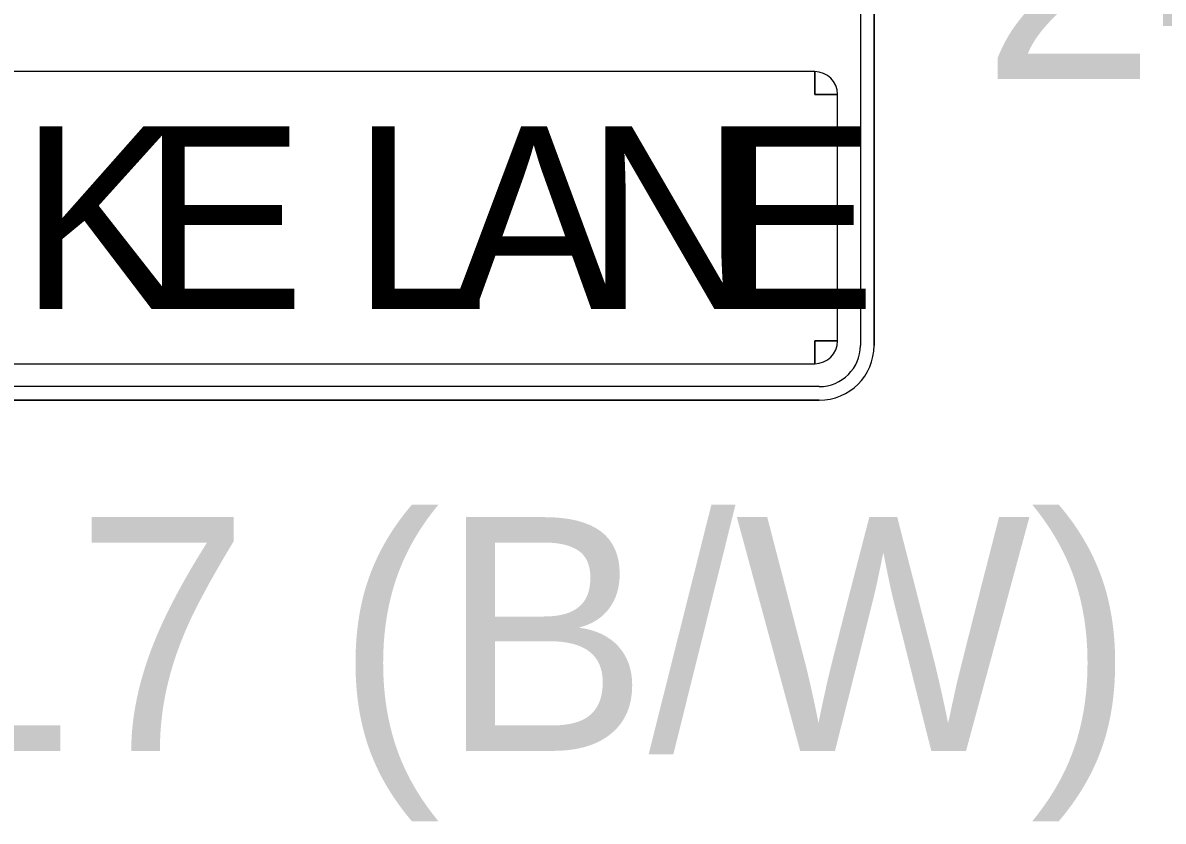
# Model space of a CAD drawing. Extents: x 99958 to 100136, y 99935 to 100013.
# Drawn here: x 100007.1967 to 100007.5481, y 99944.0503 to 99944.2963 of the extents above; entities that cross this region are included whole.
import ezdxf

# ---------------------------------------------------------------- set-up
doc = ezdxf.new("R2010")
doc.units = 0
doc.layers.add('TR_SN_ConstructionSigns', color=7, linetype='Continuous')

msp = doc.modelspace()

# ---------------------------------------------------------------- linework, layer by layer
at = {"layer": 'TR_SN_ConstructionSigns'}
for p, q in [((100007.45477, 99944.43314), (100007.45477, 99944.19689)), ((100007.45899, 99944.19689), (100007.45899, 99944.43314)), ((100007.45899, 99944.19689), (100007.45899, 99944.43314)), ((100007.45899, 99944.43314), (100007.45899, 99944.19689)), ((100007.4407, 99944.28126), (100007.13977, 99944.28126)), ((100007.4407, 99944.28126), (100007.4407, 99944.27423)), ((100007.4407, 99944.27423), (100007.4407, 99944.28126)), ((100007.4407, 99944.27423), (100007.44774, 99944.27423)), ((100007.44774, 99944.27423), (100007.4407, 99944.27423)), ((100007.44774, 99944.19829), (100007.44774, 99944.27423)), ((100007.44774, 99944.19829), (100007.4407, 99944.19829)), ((100007.4407, 99944.19829), (100007.4407, 99944.19126)), ((100007.4407, 99944.19126), (100007.4407, 99944.19829)), ((100007.4407, 99944.19829), (100007.44774, 99944.19829)), ((100007.13977, 99944.19126), (100007.4407, 99944.19126)), ((100007.44211, 99944.18423), (100007.13836, 99944.18423)), ((100007.13836, 99944.18001), (100007.44211, 99944.18001)), ((100007.13836, 99944.18001), (100007.44211, 99944.18001)), ((100007.44211, 99944.18001), (100007.13836, 99944.18001))]:
    msp.add_line(p, q, dxfattribs=at)
for centre, radius, start, end in [((100007.4407, 99944.27423), 0.00703, 0, 90), ((100007.4407, 99944.19829), 0.00703, 270, 0), ((100007.44211, 99944.19689), 0.01688, 270, 0), ((100007.44211, 99944.19689), 0.01688, 270, 0), ((100007.44211, 99944.19689), 0.01266, 270, 0), ((100007.44211, 99944.19689), 0.01688, 270, 0)]:
    msp.add_arc(centre, radius, start, end, dxfattribs=at)

# ---------------------------------------------------------------- texts
for s, p in [('24"', (100007.49223, 99944.27901)), ('R3-17 (B/W)', (100007.00428, 99944.07201))]:
    msp.add_text(s, height=0.072, rotation=360, dxfattribs=at).set_placement(p)
for s, p in [('K', (100007.19576, 99944.20814)), ('E', (100007.23339, 99944.20814)), ('L', (100007.29813, 99944.20814)), ('A', (100007.32898, 99944.20814)), ('N', (100007.37003, 99944.20814)), ('E', (100007.40946, 99944.20814))]:
    msp.add_text(s, height=0.05625, dxfattribs=at).set_placement(p)

doc.saveas('drawing.dxf')
